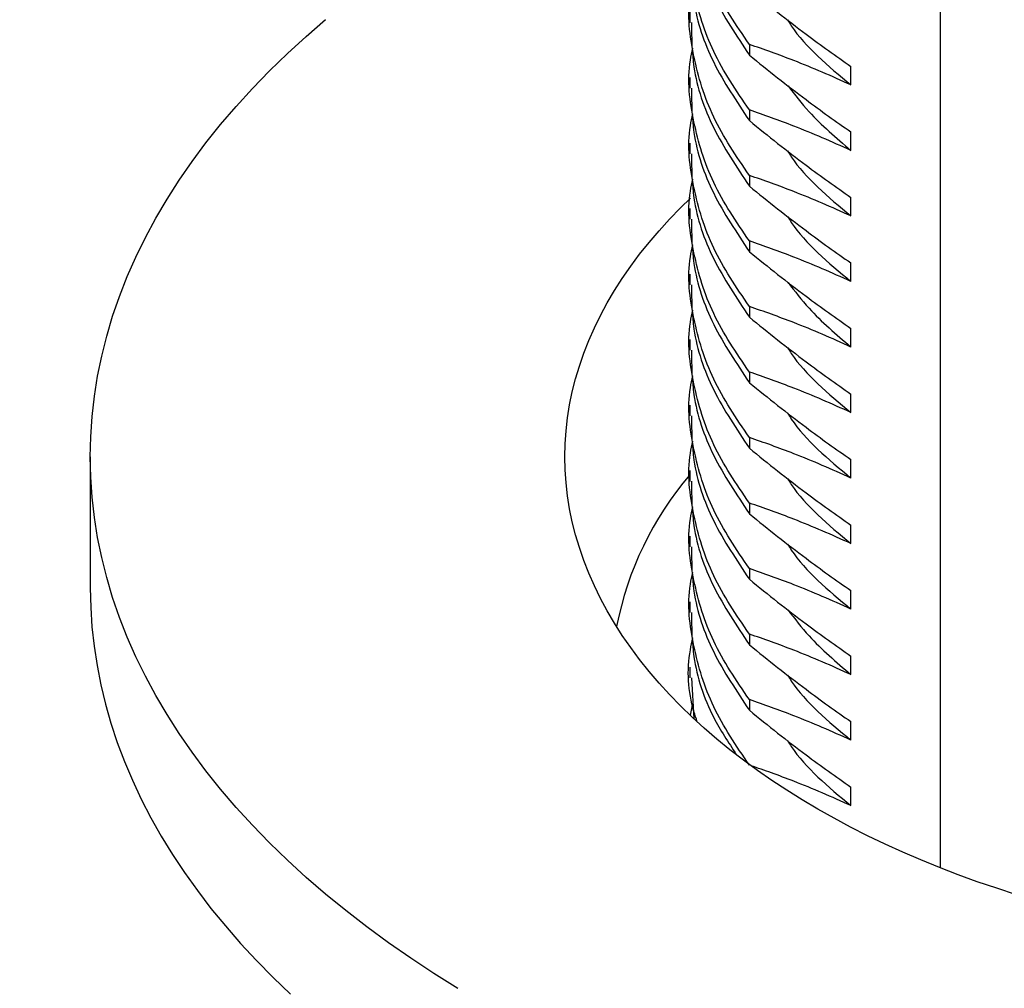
# Model space of a CAD drawing. Header units: millimetres. Extents: x 8 to 1329, y 12 to 1074.
# Tile 204 of 619: x 1131 to 1150, y 222 to 240. Entities that reach past the tile are written whole.
import ezdxf

# ---------------------------------------------------------------- set-up
doc = ezdxf.new("R2010")
doc.units = ezdxf.units.MM

msp = doc.modelspace()

# ---------------------------------------------------------------- linework, layer by layer
at = {"color": 7, "linetype": 'Continuous', "lineweight": 30}
for p, q in [((1148.421, 255.855), (1148.421, 224.595)), ((1143.743, 240.592), (1143.743, 240.392)), ((1144.856, 239.986), (1144.856, 239.786)), ((1146.754, 239.228), (1146.754, 239.575)), ((1143.743, 239.367), (1143.743, 239.167)), ((1144.856, 238.761), (1144.856, 238.561)), ((1146.754, 238.004), (1146.754, 238.35)), ((1143.743, 238.142), (1143.743, 237.942)), ((1144.856, 237.536), (1144.856, 237.336)), ((1146.754, 236.779), (1146.754, 237.125)), ((1143.743, 236.918), (1143.743, 236.718)), ((1144.856, 236.312), (1144.856, 236.111)), ((1146.754, 235.554), (1146.754, 235.901)), ((1143.743, 235.693), (1143.743, 235.493)), ((1144.856, 235.087), (1144.856, 234.887)), ((1146.754, 234.329), (1146.754, 234.676)), ((1143.743, 234.468), (1143.743, 234.268)), ((1144.856, 233.862), (1144.856, 233.662)), ((1146.754, 233.104), (1146.754, 233.451)), ((1143.743, 233.243), (1143.743, 233.043)), ((1144.856, 232.637), (1144.856, 232.437)), ((1132.543, 232.276), (1132.543, 229.826)), ((1146.754, 231.88), (1146.754, 232.226)), ((1143.743, 232.018), (1143.743, 231.818)), ((1144.856, 231.412), (1144.856, 231.212)), ((1146.754, 230.655), (1146.754, 231.001)), ((1143.743, 230.794), (1143.743, 230.593)), ((1144.856, 230.188), (1144.856, 229.987)), ((1146.754, 229.43), (1146.754, 229.777)), ((1143.743, 229.569), (1143.743, 229.369)), ((1144.856, 228.963), (1144.856, 228.763)), ((1146.754, 228.205), (1146.754, 228.552)), ((1143.743, 228.344), (1143.743, 228.144)), ((1143.773, 228.144), (1143.817, 227.387)), ((1144.856, 227.738), (1144.856, 227.538)), ((1143.755, 227.446), (1143.801, 227.668)), ((1146.754, 226.98), (1146.754, 227.327)), ((1146.754, 225.756), (1146.754, 226.102))]:
    msp.add_line(p, q, dxfattribs=at)
at = {"color": 7, "linetype": 'Continuous', "lineweight": 30, "flags": 128}
for points in [[(1139.408, 222.341), (1138.964, 222.619), (1138.533, 222.903), (1138.114, 223.193), (1137.709, 223.49), (1137.317, 223.793), (1136.94, 224.101), (1136.576, 224.415), (1136.227, 224.735), (1135.892, 225.059), (1135.572, 225.389), (1135.268, 225.724), (1134.978, 226.062), (1134.704, 226.405), (1134.446, 226.753), (1134.203, 227.104), (1133.977, 227.458), (1133.766, 227.816), (1133.572, 228.177), (1133.395, 228.54), (1133.233, 228.906), (1133.089, 229.275), (1132.961, 229.646), (1132.85, 230.018), (1132.757, 230.392), (1132.68, 230.767), (1132.62, 231.143), (1132.577, 231.52), (1132.551, 231.898), (1132.543, 232.276), (1132.551, 232.653), (1132.577, 233.031), (1132.62, 233.408), (1132.68, 233.784), (1132.757, 234.159), (1132.85, 234.533), (1132.961, 234.906), (1133.089, 235.276), (1133.233, 235.645), (1133.395, 236.011), (1133.572, 236.375), (1133.766, 236.735), (1133.977, 237.093), (1134.203, 237.448), (1134.446, 237.799), (1134.704, 238.146), (1134.978, 238.489), (1135.268, 238.828), (1135.572, 239.162), (1135.892, 239.492), (1136.227, 239.816), (1136.576, 240.136), (1136.94, 240.45)], [(1149.845, 224.092), (1149.477, 224.211), (1149.114, 224.335), (1148.757, 224.465), (1148.406, 224.601), (1148.061, 224.742), (1147.722, 224.887), (1147.391, 225.038), (1147.066, 225.194), (1146.749, 225.355), (1146.438, 225.52), (1146.136, 225.691), (1145.841, 225.865), (1145.555, 226.044), (1145.276, 226.228), (1145.006, 226.415), (1144.745, 226.606), (1144.492, 226.802), (1144.248, 227.001), (1144.014, 227.204), (1143.788, 227.41), (1143.572, 227.619), (1143.366, 227.832), (1143.169, 228.048), (1142.982, 228.266), (1142.806, 228.488), (1142.639, 228.712), (1142.482, 228.938), (1142.336, 229.167), (1142.201, 229.398), (1142.075, 229.631), (1141.961, 229.865), (1141.857, 230.102), (1141.764, 230.339), (1141.681, 230.579), (1141.61, 230.819), (1141.549, 231.06), (1141.499, 231.302), (1141.461, 231.545), (1141.433, 231.788), (1141.417, 232.032), (1141.411, 232.276), (1141.417, 232.519), (1141.433, 232.763), (1141.461, 233.006), (1141.499, 233.249), (1141.549, 233.491), (1141.61, 233.732), (1141.681, 233.973), (1141.764, 234.212), (1141.857, 234.45), (1141.961, 234.686), (1142.075, 234.921), (1142.201, 235.153), (1142.336, 235.384), (1142.482, 235.613), (1142.639, 235.839), (1142.806, 236.063), (1142.982, 236.285), (1143.169, 236.503), (1143.366, 236.719), (1143.572, 236.932), (1143.758, 237.113)], [(1132.543, 229.826), (1132.551, 229.463), (1132.574, 229.099), (1132.614, 228.737), (1132.669, 228.375), (1132.741, 228.014), (1132.827, 227.654), (1132.93, 227.295), (1133.048, 226.938), (1133.182, 226.583), (1133.331, 226.23), (1133.495, 225.88), (1133.675, 225.531), (1133.87, 225.186), (1134.08, 224.843), (1134.305, 224.504), (1134.544, 224.168), (1134.798, 223.835), (1135.067, 223.507), (1135.349, 223.182), (1135.646, 222.861), (1135.957, 222.545), (1136.281, 222.234)]]:
    msp.add_lwpolyline(points, dxfattribs=at)
at = {"color": 7, "linetype": 'Continuous', "lineweight": 30}
msp.add_arc((1148.513, 227.89), 6.257, 139.672, 168.8051, dxfattribs=at)
at = {"color": 252, "linetype": 'Continuous', "lineweight": 0}
msp.add_open_spline([(1089.235, 308.575), (1089.825, 308.613), (1091.002, 308.69), (1092.756, 308.806), (1094.496, 308.925), (1096.152, 309.041), (1097.726, 309.155), (1098.869, 309.24), (1099.658, 309.299), (1100.093, 309.333), (1100.465, 309.361), (1100.773, 309.385), (1101.029, 309.405), (1101.303, 309.426), (1101.611, 309.45), (1101.952, 309.477), (1102.317, 309.506), (1102.687, 309.535), (1103.053, 309.565), (1103.413, 309.594), (1103.926, 309.635), (1104.597, 309.69), (1105.647, 309.777), (1106.911, 309.884), (1108.48, 310.02), (1110.131, 310.166), (1111.866, 310.323), (1113.747, 310.497), (1115.774, 310.69), (1117.942, 310.902), (1119.62, 311.07), (1120.816, 311.192), (1121.538, 311.267), (1122.259, 311.342), (1122.971, 311.417), (1123.668, 311.491), (1124.349, 311.564), (1125.357, 311.673), (1126.699, 311.821), (1128.371, 312.01), (1130.037, 312.204), (1131.693, 312.397), (1133.375, 312.591), (1135.079, 312.783), (1136.803, 312.968), (1138.515, 313.142), (1140.215, 313.303), (1141.9, 313.451), (1143.67, 313.596), (1145.529, 313.737), (1147.476, 313.875), (1149.41, 314.004), (1151.342, 314.128), (1153.276, 314.251), (1155.214, 314.375), (1157.143, 314.5), (1159.063, 314.63), (1160.977, 314.766), (1162.885, 314.91), (1164.857, 315.07), (1166.893, 315.247), (1168.998, 315.447), (1171.099, 315.664), (1173.195, 315.902), (1175.283, 316.162), (1177.367, 316.446), (1179.447, 316.756), (1181.558, 317.098), (1183.697, 317.477), (1185.865, 317.889), (1188.028, 318.329), (1190.188, 318.792), (1192.342, 319.276), (1194.579, 319.791), (1196.9, 320.334), (1199.302, 320.895), (1201.368, 321.372), (1203.111, 321.756), (1204.524, 322.077), (1205.942, 322.385), (1207.359, 322.677), (1208.772, 322.954), (1210.18, 323.21), (1211.581, 323.445), (1212.878, 323.641), (1214.069, 323.802), (1215.154, 323.929), (1216.23, 324.035), (1217.249, 324.116), (1218.216, 324.172), (1219.133, 324.205), (1220.04, 324.218), (1220.937, 324.208), (1221.822, 324.174), (1222.679, 324.117), (1223.508, 324.038), (1224.307, 323.938), (1225.091, 323.816), (1225.861, 323.67), (1226.617, 323.503), (1227.357, 323.313), (1228.081, 323.1), (1228.79, 322.866), (1229.482, 322.609), (1230.15, 322.333), (1230.794, 322.038), (1231.416, 321.724), (1232.02, 321.389), (1232.608, 321.032), (1233.178, 320.652), (1233.731, 320.249), (1234.26, 319.827), (1234.765, 319.387), (1235.246, 318.931), (1235.704, 318.46), (1236.139, 317.974), (1236.554, 317.473), (1236.975, 316.925), (1237.399, 316.327), (1237.821, 315.678), (1238.219, 315.011), (1238.594, 314.327), (1238.948, 313.628), (1239.291, 312.893), (1239.622, 312.12), (1239.94, 311.31), (1240.237, 310.484), (1240.513, 309.644), (1240.77, 308.786), (1241.008, 307.915), (1241.234, 307), (1241.45, 306.041), (1241.652, 305.037), (1241.833, 304.021), (1242.003, 303.003), (1242.157, 301.935), (1242.297, 300.812), (1242.42, 299.631), (1242.522, 298.431), (1242.603, 297.213), (1242.667, 295.978), (1242.716, 294.731), (1242.753, 293.471), (1242.78, 292.109), (1242.792, 290.642), (1242.787, 289.066), (1242.762, 287.466), (1242.723, 285.85), (1242.676, 284.213), (1242.621, 282.59), (1242.564, 280.981), (1242.503, 279.391), (1242.443, 277.786), (1242.385, 276.168), (1242.329, 274.402), (1242.28, 272.487), (1242.241, 270.42), (1242.223, 268.335), (1242.226, 266.391), (1242.252, 264.582), (1242.3, 262.915), (1242.38, 261.236), (1242.484, 259.639), (1242.605, 258.127), (1242.746, 256.698), (1242.902, 255.265), (1243.07, 253.828), (1243.247, 252.391), (1243.451, 250.862), (1243.691, 249.24), (1243.965, 247.527), (1244.262, 245.808), (1244.583, 244.073), (1244.933, 242.319), (1245.312, 240.547), (1245.718, 238.77), (1246.149, 236.986), (1246.595, 235.195), (1247.044, 233.396), (1247.326, 232.191), (1247.467, 231.589)], degree=3, knots=[0, 0, 0, 0, 0.005776, 0.011528, 0.017243, 0.02294, 0.027925, 0.032891, 0.034343, 0.035811, 0.037246, 0.038063, 0.038902, 0.039808, 0.040818, 0.042002, 0.043243, 0.044502, 0.04574, 0.046949, 0.04814, 0.050934, 0.053754, 0.058796, 0.06381, 0.069788, 0.075737, 0.081693, 0.08926, 0.096824, 0.10438, 0.106917, 0.109461, 0.112021, 0.114561, 0.117032, 0.11944, 0.12182, 0.12781, 0.133837, 0.139851, 0.145866, 0.151897, 0.158308, 0.164696, 0.171096, 0.177543, 0.183935, 0.190324, 0.197885, 0.205477, 0.213042, 0.220628, 0.22833, 0.236056, 0.243807, 0.251522, 0.259253, 0.267016, 0.27473, 0.283324, 0.291952, 0.30059, 0.30921, 0.317835, 0.326445, 0.335052, 0.343699, 0.352739, 0.361776, 0.370837, 0.379904, 0.388955, 0.398039, 0.408216, 0.418417, 0.428598, 0.434611, 0.440718, 0.446844, 0.45297, 0.459119, 0.465242, 0.471377, 0.477521, 0.482361, 0.4872, 0.492025, 0.496847, 0.501057, 0.505281, 0.509526, 0.51375, 0.517968, 0.522206, 0.526211, 0.530202, 0.534173, 0.53816, 0.542153, 0.546127, 0.550106, 0.5541, 0.558088, 0.56206, 0.56595, 0.569853, 0.573759, 0.577653, 0.581623, 0.585599, 0.589558, 0.593497, 0.597432, 0.601319, 0.605209, 0.609076, 0.612952, 0.617573, 0.622159, 0.626757, 0.631362, 0.635955, 0.640552, 0.64557, 0.650576, 0.65558, 0.660598, 0.665598, 0.670621, 0.675627, 0.681123, 0.686653, 0.692137, 0.697552, 0.702949, 0.708982, 0.715004, 0.721028, 0.727065, 0.733104, 0.739132, 0.745155, 0.751196, 0.758497, 0.765783, 0.773071, 0.780365, 0.787647, 0.794952, 0.801828, 0.808693, 0.815545, 0.82243, 0.8293, 0.837879, 0.84648, 0.855076, 0.863694, 0.870445, 0.877229, 0.884004, 0.890797, 0.896492, 0.902172, 0.907871, 0.913567, 0.919264, 0.924964, 0.931692, 0.938427, 0.945149, 0.951885, 0.958754, 0.965636, 0.972515, 0.979381, 0.986254, 0.993128, 1, 1, 1, 1], dxfattribs=at)
at = {"color": 7, "linetype": 'Continuous', "lineweight": 30}
for points, knots in [([(1144.856, 239.986), (1144.612, 240.346), (1144.125, 241.067), (1143.791, 242.209), (1143.681, 243.059), (1143.784, 243.516), (1143.801, 243.59)], [0, 0, 0, 0, 0.312979, 0.625958, 0.938938, 1, 1, 1, 1]), ([(1143.773, 242.842), (1143.777, 242.565), (1143.786, 241.903), (1144.136, 240.866), (1144.616, 240.146), (1144.856, 239.786)], [0, 0, 0, 0, 0.264505, 0.632252, 1, 1, 1, 1]), ([(1144.856, 238.761), (1144.612, 239.121), (1144.125, 239.842), (1143.791, 240.984), (1143.681, 241.834), (1143.784, 242.291), (1143.801, 242.365)], [0, 0, 0, 0, 0.312979, 0.625958, 0.938938, 1, 1, 1, 1]), ([(1143.773, 241.617), (1143.777, 241.34), (1143.786, 240.678), (1144.136, 239.641), (1144.616, 238.921), (1144.856, 238.561)], [0, 0, 0, 0, 0.2645046, 0.6322523, 1, 1, 1, 1]), ([(1144.856, 237.536), (1144.612, 237.897), (1144.125, 238.617), (1143.791, 239.759), (1143.681, 240.609), (1143.784, 241.066), (1143.801, 241.14)], [0, 0, 0, 0, 0.312979, 0.625958, 0.938938, 1, 1, 1, 1]), ([(1144.856, 241.011), (1145.032, 240.868), (1145.384, 240.583), (1145.877, 240.205), (1146.334, 239.868), (1146.614, 239.673), (1146.754, 239.575)], [0, 0, 0, 0, 0.280027, 0.560024, 0.780021, 1, 1, 1, 1]), ([(1145.571, 240.443), (1145.593, 240.406), (1145.864, 239.969), (1146.329, 239.582), (1146.754, 239.228)], [0, 0, 0, 0, 0.084687, 1, 1, 1, 1]), ([(1143.773, 240.393), (1143.777, 240.115), (1143.786, 239.453), (1144.136, 238.417), (1144.616, 237.696), (1144.856, 237.336)], [0, 0, 0, 0, 0.264505, 0.632252, 1, 1, 1, 1]), ([(1144.856, 236.312), (1144.612, 236.672), (1144.125, 237.392), (1143.791, 238.535), (1143.681, 239.385), (1143.784, 239.841), (1143.801, 239.916)], [0, 0, 0, 0, 0.312979, 0.625958, 0.938938, 1, 1, 1, 1]), ([(1146.754, 239.228), (1146.576, 239.309), (1146.219, 239.471), (1145.725, 239.671), (1145.27, 239.843), (1144.994, 239.938), (1144.856, 239.986)], [0, 0, 0, 0, 0.2800225, 0.5600092, 0.780013, 1, 1, 1, 1]), ([(1144.856, 239.786), (1145.032, 239.643), (1145.384, 239.358), (1145.877, 238.98), (1146.334, 238.644), (1146.614, 238.448), (1146.754, 238.35)], [0, 0, 0, 0, 0.280027, 0.560024, 0.780021, 1, 1, 1, 1]), ([(1143.773, 239.168), (1143.777, 238.891), (1143.786, 238.228), (1144.136, 237.192), (1144.616, 236.472), (1144.856, 236.111)], [0, 0, 0, 0, 0.264505, 0.632252, 1, 1, 1, 1]), ([(1145.581, 239.21), (1145.706, 239.047), (1146.029, 238.625), (1146.478, 238.24), (1146.754, 238.004)], [0, 0, 0, 0, 0.385065, 1, 1, 1, 1]), ([(1144.856, 235.087), (1144.612, 235.447), (1144.125, 236.167), (1143.791, 237.31), (1143.681, 238.16), (1143.784, 238.616), (1143.801, 238.691)], [0, 0, 0, 0, 0.312979, 0.625958, 0.938938, 1, 1, 1, 1]), ([(1146.754, 238.004), (1146.576, 238.084), (1146.219, 238.246), (1145.725, 238.446), (1145.27, 238.618), (1144.994, 238.714), (1144.856, 238.761)], [0, 0, 0, 0, 0.280023, 0.560009, 0.780013, 1, 1, 1, 1]), ([(1144.856, 238.561), (1145.032, 238.418), (1145.384, 238.133), (1145.877, 237.755), (1146.334, 237.419), (1146.614, 237.223), (1146.754, 237.125)], [0, 0, 0, 0, 0.280027, 0.560024, 0.780021, 1, 1, 1, 1]), ([(1143.773, 237.943), (1143.777, 237.666), (1143.786, 237.003), (1144.136, 235.967), (1144.616, 235.247), (1144.856, 234.887)], [0, 0, 0, 0, 0.264505, 0.632252, 1, 1, 1, 1]), ([(1145.571, 237.994), (1145.593, 237.957), (1145.864, 237.519), (1146.329, 237.133), (1146.754, 236.779)], [0, 0, 0, 0, 0.084687, 1, 1, 1, 1]), ([(1146.754, 236.779), (1146.576, 236.86), (1146.219, 237.021), (1145.725, 237.222), (1145.27, 237.394), (1144.994, 237.489), (1144.856, 237.536)], [0, 0, 0, 0, 0.280023, 0.560009, 0.780013, 1, 1, 1, 1]), ([(1144.856, 233.862), (1144.612, 234.222), (1144.125, 234.943), (1143.791, 236.085), (1143.681, 236.935), (1143.784, 237.391), (1143.801, 237.466)], [0, 0, 0, 0, 0.3129792, 0.6259584, 0.9389376, 1, 1, 1, 1]), ([(1144.856, 237.336), (1145.032, 237.194), (1145.384, 236.908), (1145.877, 236.531), (1146.334, 236.194), (1146.614, 235.998), (1146.754, 235.901)], [0, 0, 0, 0, 0.280027, 0.560024, 0.780021, 1, 1, 1, 1]), ([(1145.571, 236.769), (1145.593, 236.732), (1145.864, 236.294), (1146.329, 235.908), (1146.754, 235.554)], [0, 0, 0, 0, 0.084687, 1, 1, 1, 1]), ([(1143.773, 236.718), (1143.777, 236.441), (1143.786, 235.779), (1144.136, 234.742), (1144.616, 234.022), (1144.856, 233.662)], [0, 0, 0, 0, 0.2645046, 0.6322523, 1, 1, 1, 1]), ([(1144.856, 232.637), (1144.612, 232.997), (1144.125, 233.718), (1143.791, 234.86), (1143.681, 235.71), (1143.784, 236.167), (1143.801, 236.241)], [0, 0, 0, 0, 0.312979, 0.625958, 0.938938, 1, 1, 1, 1]), ([(1146.754, 235.554), (1146.576, 235.635), (1146.219, 235.796), (1145.725, 235.997), (1145.27, 236.169), (1144.994, 236.264), (1144.856, 236.312)], [0, 0, 0, 0, 0.2800225, 0.5600092, 0.780013, 1, 1, 1, 1]), ([(1144.856, 236.111), (1145.032, 235.969), (1145.384, 235.683), (1145.877, 235.306), (1146.334, 234.969), (1146.614, 234.774), (1146.754, 234.676)], [0, 0, 0, 0, 0.280027, 0.560024, 0.780021, 1, 1, 1, 1]), ([(1143.773, 235.493), (1143.777, 235.216), (1143.786, 234.554), (1144.136, 233.517), (1144.616, 232.797), (1144.856, 232.437)], [0, 0, 0, 0, 0.264505, 0.632252, 1, 1, 1, 1]), ([(1145.581, 235.536), (1145.706, 235.373), (1146.029, 234.95), (1146.478, 234.566), (1146.754, 234.329)], [0, 0, 0, 0, 0.385065, 1, 1, 1, 1]), ([(1144.856, 231.412), (1144.612, 231.773), (1144.125, 232.493), (1143.791, 233.635), (1143.681, 234.485), (1143.784, 234.942), (1143.801, 235.016)], [0, 0, 0, 0, 0.312979, 0.625958, 0.938938, 1, 1, 1, 1]), ([(1146.754, 234.329), (1146.576, 234.41), (1146.219, 234.572), (1145.725, 234.772), (1145.27, 234.944), (1144.994, 235.039), (1144.856, 235.087)], [0, 0, 0, 0, 0.280023, 0.560009, 0.780013, 1, 1, 1, 1]), ([(1144.856, 234.887), (1145.032, 234.744), (1145.384, 234.459), (1145.877, 234.081), (1146.334, 233.744), (1146.614, 233.549), (1146.754, 233.451)], [0, 0, 0, 0, 0.280027, 0.560024, 0.780021, 1, 1, 1, 1]), ([(1143.773, 234.268), (1143.777, 233.991), (1143.786, 233.329), (1144.136, 232.293), (1144.616, 231.572), (1144.856, 231.212)], [0, 0, 0, 0, 0.264505, 0.632252, 1, 1, 1, 1]), ([(1145.571, 234.319), (1145.593, 234.282), (1145.864, 233.845), (1146.329, 233.458), (1146.754, 233.104)], [0, 0, 0, 0, 0.084687, 1, 1, 1, 1]), ([(1146.754, 233.104), (1146.576, 233.185), (1146.219, 233.347), (1145.725, 233.547), (1145.27, 233.719), (1144.994, 233.814), (1144.856, 233.862)], [0, 0, 0, 0, 0.280023, 0.560009, 0.780013, 1, 1, 1, 1]), ([(1144.856, 230.188), (1144.612, 230.548), (1144.125, 231.268), (1143.791, 232.411), (1143.681, 233.261), (1143.784, 233.717), (1143.801, 233.792)], [0, 0, 0, 0, 0.312979, 0.625958, 0.938938, 1, 1, 1, 1]), ([(1144.856, 233.662), (1145.032, 233.519), (1145.384, 233.234), (1145.877, 232.856), (1146.334, 232.519), (1146.614, 232.324), (1146.754, 232.226)], [0, 0, 0, 0, 0.2800269, 0.5600239, 0.7800205, 1, 1, 1, 1]), ([(1145.571, 233.094), (1145.593, 233.057), (1145.864, 232.62), (1146.329, 232.233), (1146.754, 231.88)], [0, 0, 0, 0, 0.084687, 1, 1, 1, 1]), ([(1143.773, 233.044), (1143.777, 232.767), (1143.786, 232.104), (1144.136, 231.068), (1144.616, 230.347), (1144.856, 229.987)], [0, 0, 0, 0, 0.264505, 0.632252, 1, 1, 1, 1]), ([(1144.856, 228.963), (1144.612, 229.323), (1144.125, 230.043), (1143.791, 231.186), (1143.681, 232.036), (1143.784, 232.492), (1143.801, 232.567)], [0, 0, 0, 0, 0.312979, 0.625958, 0.938938, 1, 1, 1, 1]), ([(1146.754, 231.88), (1146.576, 231.96), (1146.219, 232.122), (1145.725, 232.322), (1145.27, 232.494), (1144.994, 232.59), (1144.856, 232.637)], [0, 0, 0, 0, 0.280023, 0.560009, 0.780013, 1, 1, 1, 1]), ([(1144.856, 232.437), (1145.032, 232.294), (1145.384, 232.009), (1145.877, 231.631), (1146.334, 231.295), (1146.614, 231.099), (1146.754, 231.001)], [0, 0, 0, 0, 0.280027, 0.560024, 0.780021, 1, 1, 1, 1]), ([(1143.773, 231.819), (1143.777, 231.542), (1143.786, 230.879), (1144.136, 229.843), (1144.616, 229.123), (1144.856, 228.763)], [0, 0, 0, 0, 0.2645046, 0.6322523, 1, 1, 1, 1]), ([(1145.571, 231.87), (1145.593, 231.833), (1145.864, 231.395), (1146.329, 231.008), (1146.754, 230.655)], [0, 0, 0, 0, 0.084687, 1, 1, 1, 1]), ([(1146.754, 230.655), (1146.576, 230.736), (1146.219, 230.897), (1145.725, 231.098), (1145.27, 231.27), (1144.994, 231.365), (1144.856, 231.412)], [0, 0, 0, 0, 0.280023, 0.560009, 0.780013, 1, 1, 1, 1]), ([(1144.856, 227.738), (1144.612, 228.098), (1144.125, 228.818), (1143.791, 229.961), (1143.681, 230.811), (1143.784, 231.267), (1143.801, 231.342)], [0, 0, 0, 0, 0.3129792, 0.6259584, 0.9389376, 1, 1, 1, 1]), ([(1144.856, 231.212), (1145.032, 231.069), (1145.384, 230.784), (1145.877, 230.407), (1146.334, 230.07), (1146.614, 229.874), (1146.754, 229.777)], [0, 0, 0, 0, 0.2800269, 0.5600239, 0.7800205, 1, 1, 1, 1]), ([(1143.773, 230.594), (1143.777, 230.317), (1143.786, 229.655), (1144.136, 228.618), (1144.616, 227.898), (1144.856, 227.538)], [0, 0, 0, 0, 0.264505, 0.632252, 1, 1, 1, 1]), ([(1145.571, 230.645), (1145.593, 230.608), (1145.864, 230.17), (1146.329, 229.784), (1146.754, 229.43)], [0, 0, 0, 0, 0.084687, 1, 1, 1, 1]), ([(1146.754, 229.43), (1146.576, 229.511), (1146.219, 229.672), (1145.725, 229.873), (1145.27, 230.045), (1144.994, 230.14), (1144.856, 230.188)], [0, 0, 0, 0, 0.280023, 0.560009, 0.780013, 1, 1, 1, 1]), ([(1144.856, 226.513), (1144.612, 226.873), (1144.125, 227.594), (1143.791, 228.736), (1143.681, 229.586), (1143.784, 230.043), (1143.801, 230.117)], [0, 0, 0, 0, 0.312979, 0.625958, 0.938938, 1, 1, 1, 1]), ([(1144.856, 229.987), (1145.032, 229.845), (1145.384, 229.559), (1145.877, 229.182), (1146.334, 228.845), (1146.614, 228.649), (1146.754, 228.552)], [0, 0, 0, 0, 0.280027, 0.560024, 0.780021, 1, 1, 1, 1]), ([(1145.581, 229.412), (1145.706, 229.249), (1146.029, 228.826), (1146.478, 228.442), (1146.754, 228.205)], [0, 0, 0, 0, 0.385065, 1, 1, 1, 1]), ([(1143.773, 229.369), (1143.778, 229.092), (1143.788, 228.43), (1144.077, 227.53), (1144.463, 226.941), (1144.613, 226.712)], [0, 0, 0, 0, 0.305582, 0.73044, 1, 1, 1, 1]), ([(1143.884, 227.323), (1143.862, 227.387), (1143.712, 227.828), (1143.683, 228.362), (1143.784, 228.818), (1143.801, 228.892)], [0, 0, 0, 0, 0.123526, 0.8569153, 1, 1, 1, 1]), ([(1146.754, 228.205), (1146.576, 228.286), (1146.219, 228.448), (1145.725, 228.648), (1145.27, 228.82), (1144.994, 228.915), (1144.856, 228.963)], [0, 0, 0, 0, 0.280023, 0.560009, 0.780013, 1, 1, 1, 1]), ([(1144.856, 228.763), (1145.032, 228.62), (1145.384, 228.335), (1145.877, 227.957), (1146.334, 227.62), (1146.614, 227.425), (1146.754, 227.327)], [0, 0, 0, 0, 0.280027, 0.560024, 0.780021, 1, 1, 1, 1]), ([(1145.571, 228.195), (1145.593, 228.158), (1145.864, 227.72), (1146.329, 227.334), (1146.754, 226.98)], [0, 0, 0, 0, 0.084687, 1, 1, 1, 1]), ([(1146.754, 226.98), (1146.576, 227.061), (1146.219, 227.223), (1145.725, 227.423), (1145.27, 227.595), (1144.994, 227.69), (1144.856, 227.738)], [0, 0, 0, 0, 0.280023, 0.560009, 0.780013, 1, 1, 1, 1]), ([(1144.856, 227.538), (1145.032, 227.395), (1145.384, 227.11), (1145.877, 226.732), (1146.334, 226.395), (1146.614, 226.2), (1146.754, 226.102)], [0, 0, 0, 0, 0.280027, 0.560024, 0.780021, 1, 1, 1, 1]), ([(1145.571, 226.97), (1145.593, 226.933), (1145.864, 226.496), (1146.329, 226.109), (1146.754, 225.756)], [0, 0, 0, 0, 0.084687, 1, 1, 1, 1]), ([(1146.754, 225.756), (1146.576, 225.836), (1146.219, 225.998), (1145.725, 226.198), (1145.28, 226.367), (1145.014, 226.458), (1144.886, 226.502)], [0, 0, 0, 0, 0.284623, 0.569209, 0.792827, 1, 1, 1, 1])]:
    msp.add_open_spline(points, degree=3, knots=knots, dxfattribs=at)

doc.saveas('drawing.dxf')
